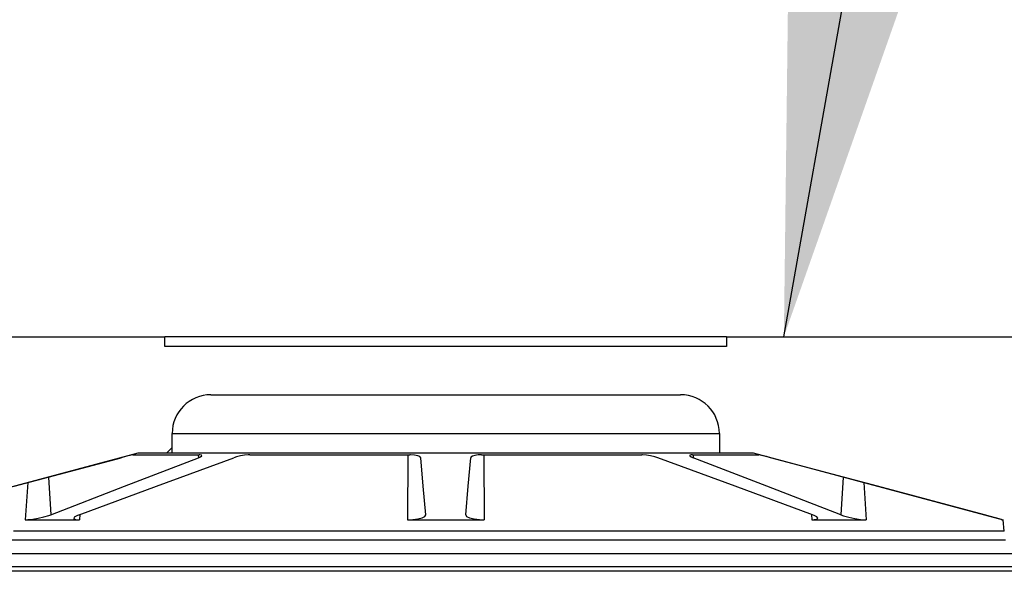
# Model space of a CAD drawing. Extents: x 1529 to 4201, y -422 to 622.
# Tile 380 of 460: x 3521.05 to 3527.4, y 502.87 to 506.44. Entities that reach past the tile are written whole.
import ezdxf

# ---------------------------------------------------------------- set-up
doc = ezdxf.new("R2010")
doc.units = 0
doc.header["$MEASUREMENT"] = 0
doc.layers.add('SPILL-BUCKET', color=1, linetype='CONTINUOUS')
doc.layers.add('TEXT', color=3, linetype='CONTINUOUS')
doc.styles.add('SIMPLEX', font='simplex')
doc.dimstyles.new('DIM48', dxfattribs={"dimscale": 48, "dimtxt": 0.09375, "dimasz": 0.09375, "dimexe": 0.0625, "dimexo": 0.0625, "dimgap": 0.0625, "dimtad": 1, "dimdec": 4, "dimzin": 3, "dimdsep": 46, "dimlunit": 4, "dimtxsty": 'SIMPLEX', "dimcen": 0, "dimclrd": 3, "dimclre": 3, "dimclrt": 3, "dimadec": 0, "dimazin": 0, "dimtfac": 1, "dimtdec": 4, "dimtofl": 0, "dimtmove": 2, "dimatfit": 3, "dimfxl": 1, "dimfrac": 2, "dimtolj": 1, "dimtzin": 3, "dimarcsym": 0})

msp = doc.modelspace()

# ---------------------------------------------------------------- linework, layer by layer
at = {"layer": 'SPILL-BUCKET', "linetype": 'Continuous'}
for p, q in [((3517.80581, 504.38936), (3521.99045, 504.38936)), ((3521.99045, 504.3269), (3521.99045, 504.38936)), ((3521.99632, 504.38936), (3521.99045, 504.38936)), ((3522.01391, 504.38936), (3521.99632, 504.38936)), ((3522.04308, 504.38936), (3522.01391, 504.38936)), ((3522.08366, 504.38936), (3522.04308, 504.38936)), ((3522.13539, 504.38936), (3522.08366, 504.38936)), ((3522.19792, 504.38936), (3522.13539, 504.38936)), ((3522.27085, 504.38936), (3522.19792, 504.38936)), ((3522.35371, 504.38936), (3522.27085, 504.38936)), ((3522.44596, 504.38936), (3522.35371, 504.38936)), ((3522.54701, 504.38936), (3522.44596, 504.38936)), ((3522.65619, 504.38936), (3522.54701, 504.38936)), ((3522.7728, 504.38936), (3522.65619, 504.38936)), ((3522.89608, 504.38936), (3522.7728, 504.38936)), ((3523.02524, 504.38936), (3522.89608, 504.38936)), ((3523.15943, 504.38936), (3523.02524, 504.38936)), ((3523.29779, 504.38936), (3523.15943, 504.38936)), ((3523.43941, 504.38936), (3523.29779, 504.38936)), ((3523.58339, 504.38936), (3523.43941, 504.38936)), ((3523.72878, 504.38936), (3523.58339, 504.38936)), ((3523.87465, 504.38936), (3523.72878, 504.38936)), ((3524.02004, 504.38936), (3523.87465, 504.38936)), ((3524.16401, 504.38936), (3524.02004, 504.38936)), ((3524.30564, 504.38936), (3524.16401, 504.38936)), ((3524.444, 504.38936), (3524.30564, 504.38936)), ((3524.57819, 504.38936), (3524.444, 504.38936)), ((3524.70734, 504.38936), (3524.57819, 504.38936)), ((3524.83063, 504.38936), (3524.70734, 504.38936)), ((3524.94724, 504.38936), (3524.83063, 504.38936)), ((3525.05642, 504.38936), (3524.94724, 504.38936)), ((3525.15746, 504.38936), (3525.05642, 504.38936)), ((3525.24971, 504.38936), (3525.15746, 504.38936)), ((3525.33257, 504.38936), (3525.24971, 504.38936)), ((3525.40551, 504.38936), (3525.33257, 504.38936)), ((3525.46804, 504.38936), (3525.40551, 504.38936)), ((3525.51976, 504.38936), (3525.46804, 504.38936)), ((3525.56034, 504.38936), (3525.51976, 504.38936)), ((3525.58952, 504.38936), (3525.56034, 504.38936)), ((3525.6071, 504.38936), (3525.58952, 504.38936)), ((3525.61297, 504.38936), (3525.6071, 504.38936)), ((3525.61297, 504.38936), (3525.61297, 504.3269)), ((3525.61297, 504.38936), (3529.79761, 504.38936)), ((3525.61297, 504.3269), (3521.99045, 504.3269)), ((3522.28712, 504.01462), (3525.3163, 504.01462)), ((3522.0373, 503.76479), (3522.04332, 503.76479)), ((3522.0373, 503.63987), (3522.0373, 503.76479)), ((3522.04332, 503.76479), (3522.06136, 503.76479)), ((3522.06136, 503.76479), (3522.09129, 503.76479)), ((3522.09129, 503.76479), (3522.1329, 503.76479)), ((3522.1329, 503.76479), (3522.18591, 503.76479)), ((3522.18591, 503.76479), (3522.24995, 503.76479)), ((3522.24995, 503.76479), (3522.3246, 503.76479)), ((3522.3246, 503.76479), (3522.40934, 503.76479)), ((3522.40934, 503.76479), (3522.50359, 503.76479)), ((3522.50359, 503.76479), (3522.60671, 503.76479)), ((3522.60671, 503.76479), (3522.71799, 503.76479)), ((3522.71799, 503.76479), (3522.83667, 503.76479)), ((3522.83667, 503.76479), (3522.96194, 503.76479)), ((3522.96194, 503.76479), (3523.09295, 503.76479)), ((3523.09295, 503.76479), (3523.22881, 503.76479)), ((3523.22881, 503.76479), (3523.36857, 503.76479)), ((3523.36857, 503.76479), (3523.5113, 503.76479)), ((3523.5113, 503.76479), (3523.65601, 503.76479)), ((3523.65601, 503.76479), (3523.80171, 503.76479)), ((3523.80171, 503.76479), (3523.94742, 503.76479)), ((3523.94742, 503.76479), (3524.09213, 503.76479)), ((3524.09213, 503.76479), (3524.23485, 503.76479)), ((3524.23485, 503.76479), (3524.37462, 503.76479)), ((3524.37462, 503.76479), (3524.51047, 503.76479)), ((3524.51047, 503.76479), (3524.64148, 503.76479)), ((3524.64148, 503.76479), (3524.76676, 503.76479)), ((3524.76676, 503.76479), (3524.88544, 503.76479)), ((3524.88544, 503.76479), (3524.99672, 503.76479)), ((3524.99672, 503.76479), (3525.09984, 503.76479)), ((3525.09984, 503.76479), (3525.19409, 503.76479)), ((3525.19409, 503.76479), (3525.27883, 503.76479)), ((3525.27883, 503.76479), (3525.35347, 503.76479)), ((3525.35347, 503.76479), (3525.41752, 503.76479)), ((3525.41752, 503.76479), (3525.47053, 503.76479)), ((3525.47053, 503.76479), (3525.51214, 503.76479)), ((3525.51214, 503.76479), (3525.54207, 503.76479)), ((3525.54207, 503.76479), (3525.56011, 503.76479)), ((3525.56011, 503.76479), (3525.56613, 503.76479)), ((3525.56613, 503.76479), (3525.56613, 503.63987)), ((3522.0373, 503.67342), (3522.00375, 503.63987)), ((3520.20618, 503.2078), (3521.81869, 503.63987)), ((3521.01768, 503.42423), (3521.70745, 503.60841)), ((3521.7209, 503.61197), (3521.70745, 503.60841)), ((3521.74533, 503.61829), (3521.7209, 503.61197)), ((3521.73052, 503.42423), (3522.20687, 503.60841)), ((3521.765, 503.62316), (3521.74533, 503.61829)), ((3521.77837, 503.62616), (3521.765, 503.62316)), ((3521.78381, 503.627), (3521.77837, 503.62616)), ((3521.78381, 503.627), (3521.80858, 503.627)), ((3521.80858, 503.627), (3521.84599, 503.627)), ((3521.81869, 503.63987), (3522.0373, 503.63987)), ((3521.84599, 503.627), (3521.89579, 503.627)), ((3521.89579, 503.627), (3521.95768, 503.627)), ((3521.93569, 503.42423), (3522.43482, 503.60841)), ((3521.95768, 503.627), (3522.03125, 503.627)), ((3522.03125, 503.627), (3522.11606, 503.627)), ((3522.0373, 503.63987), (3522.04332, 503.63987)), ((3522.04332, 503.63987), (3522.06136, 503.63987)), ((3522.06136, 503.63987), (3522.09129, 503.63987)), ((3522.09129, 503.63987), (3522.1329, 503.63987)), ((3522.11606, 503.627), (3522.21154, 503.627)), ((3522.1329, 503.63987), (3522.18591, 503.63987)), ((3522.18591, 503.63987), (3522.24995, 503.63987)), ((3522.20572, 503.627), (3522.20687, 503.60841)), ((3522.20687, 503.60841), (3522.22056, 503.61461)), ((3522.21586, 503.6269), (3522.21154, 503.627)), ((3522.22637, 503.625), (3522.21586, 503.6269)), ((3522.22056, 503.61461), (3522.22819, 503.62074)), ((3522.22819, 503.62074), (3522.22637, 503.625)), ((3522.24995, 503.63987), (3522.3246, 503.63987)), ((3522.3246, 503.63987), (3522.40934, 503.63987)), ((3522.40934, 503.63987), (3522.50359, 503.63987)), ((3522.45288, 503.61418), (3522.43482, 503.60841)), ((3522.47752, 503.62008), (3522.45288, 503.61418)), ((3522.50295, 503.62437), (3522.47752, 503.62008)), ((3522.5269, 503.62668), (3522.50295, 503.62437)), ((3522.50359, 503.63987), (3522.60671, 503.63987)), ((3522.53814, 503.627), (3522.5269, 503.62668)), ((3522.53814, 503.627), (3522.66866, 503.627)), ((3522.60671, 503.63987), (3522.71799, 503.63987)), ((3522.66866, 503.627), (3522.80636, 503.627)), ((3522.71799, 503.63987), (3522.83667, 503.63987)), ((3522.80636, 503.627), (3522.95037, 503.627)), ((3522.83667, 503.63987), (3522.96194, 503.63987)), ((3522.95037, 503.627), (3523.09978, 503.627)), ((3522.96194, 503.63987), (3523.09295, 503.63987)), ((3523.09295, 503.63987), (3523.22881, 503.63987)), ((3523.09978, 503.627), (3523.25363, 503.627)), ((3523.22881, 503.63987), (3523.36857, 503.63987)), ((3523.25363, 503.627), (3523.41096, 503.627)), ((3523.36857, 503.63987), (3523.5113, 503.63987)), ((3523.41096, 503.627), (3523.57077, 503.627)), ((3523.5113, 503.63987), (3523.65601, 503.63987)), ((3523.55674, 503.62699), (3523.55422, 503.2078)), ((3523.57521, 503.62696), (3523.57077, 503.627)), ((3523.60003, 503.62533), (3523.57521, 503.62696)), ((3523.62108, 503.62132), (3523.60003, 503.62533)), ((3523.63524, 503.61539), (3523.62108, 503.62132)), ((3523.64052, 503.60841), (3523.63524, 503.61539)), ((3523.65664, 503.42423), (3523.64052, 503.60841)), ((3523.65601, 503.63987), (3523.80171, 503.63987)), ((3523.80171, 503.63987), (3523.94742, 503.63987)), ((3523.94679, 503.42423), (3523.9629, 503.60841)), ((3523.94742, 503.63987), (3524.09213, 503.63987)), ((3523.96438, 503.61197), (3523.9629, 503.60841)), ((3523.97364, 503.61829), (3523.96438, 503.61197)), ((3523.98994, 503.62316), (3523.97364, 503.61829)), ((3524.01157, 503.62616), (3523.98994, 503.62316)), ((3524.03265, 503.627), (3524.01157, 503.62616)), ((3524.03265, 503.627), (3524.19246, 503.627)), ((3524.04668, 503.62699), (3524.04921, 503.2078)), ((3524.09213, 503.63987), (3524.23485, 503.63987)), ((3524.19246, 503.627), (3524.34979, 503.627)), ((3524.23485, 503.63987), (3524.37462, 503.63987)), ((3524.34979, 503.627), (3524.50365, 503.627)), ((3524.37462, 503.63987), (3524.51047, 503.63987)), ((3524.50365, 503.627), (3524.65306, 503.627)), ((3524.51047, 503.63987), (3524.64148, 503.63987)), ((3524.64148, 503.63987), (3524.76676, 503.63987)), ((3524.65306, 503.627), (3524.79707, 503.627)), ((3524.76676, 503.63987), (3524.88544, 503.63987)), ((3524.79707, 503.627), (3524.93477, 503.627)), ((3524.88544, 503.63987), (3524.99672, 503.63987)), ((3524.93477, 503.627), (3525.06528, 503.627)), ((3524.99672, 503.63987), (3525.09984, 503.63987)), ((3525.07128, 503.6269), (3525.06528, 503.627)), ((3525.09551, 503.625), (3525.07128, 503.6269)), ((3525.12258, 503.62074), (3525.09551, 503.625)), ((3525.09984, 503.63987), (3525.19409, 503.63987)), ((3525.14898, 503.61461), (3525.12258, 503.62074)), ((3525.1686, 503.60841), (3525.14898, 503.61461)), ((3525.66774, 503.42423), (3525.1686, 503.60841)), ((3525.19409, 503.63987), (3525.27883, 503.63987)), ((3525.27883, 503.63987), (3525.35347, 503.63987)), ((3525.35347, 503.63987), (3525.41752, 503.63987)), ((3525.37601, 503.62437), (3525.37566, 503.62008)), ((3525.37566, 503.62008), (3525.38366, 503.61418)), ((3525.38443, 503.62668), (3525.37601, 503.62437)), ((3525.38366, 503.61418), (3525.39656, 503.60841)), ((3525.39188, 503.627), (3525.38443, 503.62668)), ((3525.39188, 503.627), (3525.48737, 503.627)), ((3525.39771, 503.627), (3525.39656, 503.60841)), ((3525.87291, 503.42423), (3525.39656, 503.60841)), ((3525.41752, 503.63987), (3525.47053, 503.63987)), ((3525.47053, 503.63987), (3525.51214, 503.63987)), ((3525.48737, 503.627), (3525.57217, 503.627)), ((3525.51214, 503.63987), (3525.54207, 503.63987)), ((3525.54207, 503.63987), (3525.56011, 503.63987)), ((3525.56011, 503.63987), (3525.56613, 503.63987)), ((3525.56613, 503.63987), (3525.78473, 503.63987)), ((3525.57217, 503.627), (3525.64575, 503.627)), ((3525.64575, 503.627), (3525.70764, 503.627)), ((3525.70764, 503.627), (3525.75744, 503.627)), ((3525.75744, 503.627), (3525.79484, 503.627)), ((3525.78473, 503.63987), (3527.39725, 503.2078)), ((3525.79484, 503.627), (3525.81961, 503.627)), ((3525.82025, 503.62696), (3525.81961, 503.627)), ((3525.829, 503.62533), (3525.82025, 503.62696)), ((3525.846, 503.62132), (3525.829, 503.62533)), ((3525.86941, 503.61539), (3525.846, 503.62132)), ((3525.89598, 503.60841), (3525.86941, 503.61539)), ((3526.58575, 503.42423), (3525.89598, 503.60841)), ((3521.23917, 503.48338), (3521.25424, 503.2398)), ((3526.36426, 503.48338), (3526.34919, 503.2398)), ((3521.10615, 503.44786), (3521.09031, 503.2078)), ((3521.25424, 503.2398), (3521.73052, 503.42423)), ((3521.43659, 503.2398), (3521.93569, 503.42423)), ((3523.67277, 503.2398), (3523.65664, 503.42423)), ((3523.93066, 503.2398), (3523.94679, 503.42423)), ((3526.16684, 503.2398), (3525.66774, 503.42423)), ((3526.34919, 503.2398), (3525.87291, 503.42423)), ((3526.49728, 503.44786), (3526.51311, 503.2078)), ((3527.27545, 503.2398), (3526.58575, 503.42423)), ((3521.10645, 503.20838), (3521.13821, 503.2117)), ((3521.13821, 503.2117), (3521.17373, 503.21769)), ((3521.17373, 503.21769), (3521.20983, 503.2259)), ((3521.20983, 503.2259), (3521.24272, 503.23562)), ((3521.24272, 503.23562), (3521.25424, 503.2398)), ((3521.40575, 503.22384), (3521.40277, 503.21568)), ((3521.40277, 503.21568), (3521.41296, 503.21021)), ((3521.42174, 503.23367), (3521.40575, 503.22384)), ((3521.41296, 503.21021), (3521.43426, 503.20788)), ((3521.43659, 503.2398), (3521.42174, 503.23367)), ((3521.44228, 503.2419), (3521.44032, 503.2078)), ((3523.55422, 503.2078), (3523.58957, 503.20928)), ((3523.58957, 503.20928), (3523.62254, 503.21365)), ((3523.62254, 503.21365), (3523.64919, 503.22053)), ((3523.64919, 503.22053), (3523.6668, 503.2294)), ((3523.6668, 503.2294), (3523.67277, 503.2398)), ((3523.93066, 503.2398), (3523.93642, 503.22957)), ((3523.93642, 503.22957), (3523.95494, 503.22028)), ((3523.95494, 503.22028), (3523.98384, 503.21311)), ((3523.98384, 503.21311), (3524.0189, 503.20888)), ((3526.16114, 503.2419), (3526.1631, 503.2078)), ((3526.17733, 503.23562), (3526.16684, 503.2398)), ((3526.19524, 503.2259), (3526.17733, 503.23562)), ((3526.17827, 503.20838), (3526.19526, 503.2117)), ((3526.20119, 503.21769), (3526.19524, 503.2259)), ((3526.19526, 503.2117), (3526.20119, 503.21769)), ((3526.34919, 503.2398), (3526.36662, 503.23367)), ((3526.36662, 503.23367), (3526.40178, 503.22384)), ((3526.40178, 503.22384), (3526.44034, 503.21568)), ((3526.44034, 503.21568), (3526.47702, 503.21021)), ((3526.47702, 503.21021), (3526.50742, 503.20788)), ((3527.31404, 503.2294), (3527.27545, 503.2398)), ((3527.34646, 503.22053), (3527.31404, 503.2294)), ((3527.37091, 503.21365), (3527.34646, 503.22053)), ((3527.38546, 503.20928), (3527.37091, 503.21365)), ((3527.38872, 503.2078), (3527.38546, 503.20928)), ((3521.09031, 503.2078), (3521.10645, 503.20838)), ((3521.09031, 503.2078), (3521.25929, 503.2078)), ((3521.25929, 503.2078), (3521.44032, 503.2078)), ((3521.43426, 503.20788), (3521.44032, 503.2078)), ((3523.55422, 503.2078), (3523.80171, 503.2078)), ((3523.80171, 503.2078), (3524.04921, 503.2078)), ((3524.0189, 503.20888), (3524.04921, 503.2078)), ((3526.1631, 503.2078), (3526.17827, 503.20838)), ((3526.1631, 503.2078), (3526.34414, 503.2078)), ((3526.34414, 503.2078), (3526.51311, 503.2078)), ((3526.50742, 503.20788), (3526.51311, 503.2078)), ((3527.38869, 503.20807), (3527.38872, 503.2078)), ((3527.38872, 503.2078), (3527.39511, 503.2078)), ((3527.39511, 503.2078), (3527.39725, 503.2078)), ((3527.40363, 503.13477), (3527.39725, 503.2078)), ((3521.14803, 503.13477), (3521.01332, 503.13477)), ((3521.2914, 503.13477), (3521.14803, 503.13477)), ((3521.44296, 503.13477), (3521.2914, 503.13477)), ((3521.60221, 503.13477), (3521.44296, 503.13477)), ((3521.76863, 503.13477), (3521.60221, 503.13477)), ((3521.94169, 503.13477), (3521.76863, 503.13477)), ((3522.12081, 503.13477), (3521.94169, 503.13477)), ((3522.30542, 503.13477), (3522.12081, 503.13477)), ((3522.49491, 503.13477), (3522.30542, 503.13477)), ((3522.68866, 503.13477), (3522.49491, 503.13477)), ((3522.88604, 503.13477), (3522.68866, 503.13477)), ((3523.08641, 503.13477), (3522.88604, 503.13477)), ((3523.28911, 503.13477), (3523.08641, 503.13477)), ((3523.49348, 503.13477), (3523.28911, 503.13477)), ((3523.69886, 503.13477), (3523.49348, 503.13477)), ((3523.90457, 503.13477), (3523.69886, 503.13477)), ((3524.10995, 503.13477), (3523.90457, 503.13477)), ((3524.31432, 503.13477), (3524.10995, 503.13477)), ((3524.51702, 503.13477), (3524.31432, 503.13477)), ((3524.71739, 503.13477), (3524.51702, 503.13477)), ((3524.91477, 503.13477), (3524.71739, 503.13477)), ((3525.10852, 503.13477), (3524.91477, 503.13477)), ((3525.29801, 503.13477), (3525.10852, 503.13477)), ((3525.48261, 503.13477), (3525.29801, 503.13477)), ((3525.66174, 503.13477), (3525.48261, 503.13477)), ((3525.83479, 503.13477), (3525.66174, 503.13477)), ((3526.00122, 503.13477), (3525.83479, 503.13477)), ((3526.16047, 503.13477), (3526.00122, 503.13477)), ((3526.31203, 503.13477), (3526.16047, 503.13477)), ((3526.4554, 503.13477), (3526.31203, 503.13477)), ((3526.59011, 503.13477), (3526.4554, 503.13477)), ((3526.71573, 503.13477), (3526.59011, 503.13477)), ((3526.83184, 503.13477), (3526.71573, 503.13477)), ((3526.93807, 503.13477), (3526.83184, 503.13477)), ((3527.03407, 503.13477), (3526.93807, 503.13477)), ((3527.11953, 503.13477), (3527.03407, 503.13477)), ((3527.19416, 503.13477), (3527.11953, 503.13477)), ((3527.25773, 503.13477), (3527.19416, 503.13477)), ((3527.31003, 503.13477), (3527.25773, 503.13477)), ((3527.35088, 503.13477), (3527.31003, 503.13477)), ((3527.38016, 503.13477), (3527.35088, 503.13477)), ((3527.39776, 503.13477), (3527.38016, 503.13477)), ((3527.40363, 503.13477), (3527.39776, 503.13477)), ((3520.96515, 503.07776), (3521.10219, 503.07776)), ((3521.10219, 503.07776), (3521.24804, 503.07776)), ((3521.24804, 503.07776), (3521.40221, 503.07776)), ((3521.40221, 503.07776), (3521.56421, 503.07776)), ((3521.56421, 503.07776), (3521.73351, 503.07776)), ((3521.73351, 503.07776), (3521.90956, 503.07776)), ((3521.90956, 503.07776), (3522.09178, 503.07776)), ((3522.09178, 503.07776), (3522.27957, 503.07776)), ((3522.27957, 503.07776), (3522.47234, 503.07776)), ((3522.47234, 503.07776), (3522.66943, 503.07776)), ((3522.66943, 503.07776), (3522.87022, 503.07776)), ((3522.87022, 503.07776), (3523.07405, 503.07776)), ((3523.07405, 503.07776), (3523.28025, 503.07776)), ((3523.28025, 503.07776), (3523.48816, 503.07776)), ((3523.48816, 503.07776), (3523.69708, 503.07776)), ((3523.69708, 503.07776), (3523.90635, 503.07776)), ((3523.90635, 503.07776), (3524.11527, 503.07776)), ((3524.11527, 503.07776), (3524.32318, 503.07776)), ((3524.32318, 503.07776), (3524.52938, 503.07776)), ((3524.52938, 503.07776), (3524.73321, 503.07776)), ((3524.73321, 503.07776), (3524.934, 503.07776)), ((3524.934, 503.07776), (3525.13109, 503.07776)), ((3525.13109, 503.07776), (3525.32385, 503.07776)), ((3525.32385, 503.07776), (3525.51165, 503.07776)), ((3525.51165, 503.07776), (3525.69387, 503.07776)), ((3525.69387, 503.07776), (3525.86991, 503.07776)), ((3525.86991, 503.07776), (3526.03921, 503.07776)), ((3526.03921, 503.07776), (3526.20122, 503.07776)), ((3526.20122, 503.07776), (3526.35539, 503.07776)), ((3526.35539, 503.07776), (3526.50124, 503.07776)), ((3526.50124, 503.07776), (3526.63828, 503.07776)), ((3526.63828, 503.07776), (3526.76607, 503.07776)), ((3526.76607, 503.07776), (3526.88419, 503.07776)), ((3526.88419, 503.07776), (3526.99225, 503.07776)), ((3526.99225, 503.07776), (3527.08991, 503.07776)), ((3527.08991, 503.07776), (3527.17684, 503.07776)), ((3527.17684, 503.07776), (3527.25276, 503.07776)), ((3527.25276, 503.07776), (3527.31743, 503.07776)), ((3527.31743, 503.07776), (3527.37063, 503.07776)), ((3527.37063, 503.07776), (3527.41219, 503.07776))]:
    msp.add_line(p, q, dxfattribs=at)
at = {"layer": 'SPILL-BUCKET', "color": 7, "linetype": 'Continuous'}
for p, q in [((3519.10475, 502.98982), (3530.30296, 502.98982)), ((3519.10684, 502.906), (3530.30735, 502.906)), ((3530.46329, 502.87477), (3519.10715, 502.87477))]:
    msp.add_line(p, q, dxfattribs=at)
at = {"layer": 'SPILL-BUCKET', "linetype": 'Continuous'}
for centre, start, end in [((3522.28712, 503.76479), 90, 180), ((3525.3163, 503.76479), 0, 90)]:
    msp.add_arc(centre, 0.24983, start, end, dxfattribs=at)

# ---------------------------------------------------------------- leaders
at = {"layer": 'TEXT'}
msp.add_leader([(3525.98214, 504.38936), (3542.2634, 596.37341), (3552.54036, 596.37341)], dimstyle='DIM48', override={"dimgap": 0.0625, "dimtad": 0}, dxfattribs=at)

doc.saveas('drawing.dxf')
